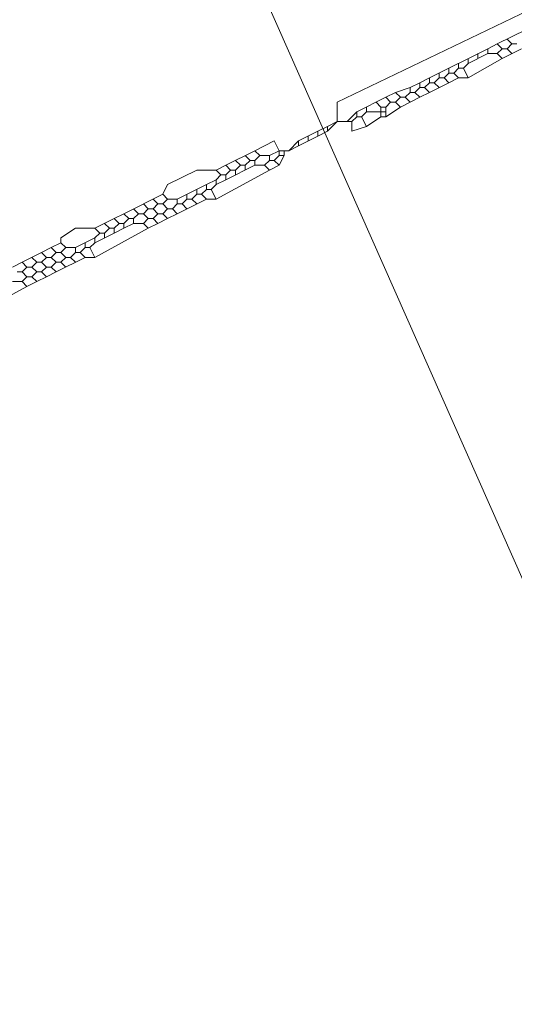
# Model space of a CAD drawing. Header units: metres. Extents: x 92810 to 93633, y 464687 to 465459.
# Tile 311 of 325: x 93531.29 to 93538.57, y 465238.89 to 465253.39. Entities that reach past the tile are written whole.
import ezdxf

# ---------------------------------------------------------------- set-up
doc = ezdxf.new("R2010")
doc.units = ezdxf.units.M
doc.layers.add('B-OI-KL-ET_LS_LIANDER-G', color=190, linetype='SI_B_ET_LS_LIANDER', lineweight=18, transparency=0.4)
doc.layers.add('B-OI-KL-ET_MS_LIANDER-G', color=130, linetype='SI_B_ET_MS_LIANDER', lineweight=18, transparency=0.4)
doc.styles.get("Standard").update_dxf_attribs({"font": 'isocp.shx'})
doc.linetypes.add('SI_B_ET_LS_LIANDER', pattern='A,5,-2,["LI-LS",Standard,S=1.5,R=0,X=-0.51,Y=-0.75],-10', length=17)
doc.linetypes.add('SI_B_ET_MS_LIANDER', pattern='A,5,-2,["LI-MS",Standard,S=1.5,R=0,X=-0.51,Y=-0.75],-10', length=17)

msp = doc.modelspace()

# ---------------------------------------------------------------- linework, layer by layer
at = {"layer": 'B-OI-KL-ET_LS_LIANDER-G'}
msp.add_line((93534.821, 465253.893), (93541.464, 465238.893), dxfattribs=at)
at = {"layer": 'B-OI-KL-ET_MS_LIANDER-G'}
for p, q in [((93538.75, 465253.25), (93538.321, 465253.036)), ((93538.179, 465252.964), (93537.321, 465252.536)), ((93538.679, 465252.964), (93538.393, 465252.821)), ((93538.179, 465252.893), (93537.893, 465252.75)), ((93537.607, 465252.464), (93537.321, 465252.321)), ((93536.679, 465252.25), (93536.25, 465252.036)), ((93537.179, 465252.25), (93536.893, 465252.107)), ((93536.607, 465252.107), (93536.607, 465251.964)), ((93536.679, 465252.107), (93536.679, 465251.964)), ((93535.679, 465251.75), (93535.393, 465251.607)), ((93535.679, 465251.679), (93535.393, 465251.536)), ((93534.75, 465251.464), (93534.321, 465251.25)), ((93534.75, 465251.25), (93534.321, 465251.036)), ((93534.036, 465250.964), (93533.607, 465250.75)), ((93533.393, 465250.821), (93532.821, 465250.536)), ((93534.036, 465250.75), (93533.607, 465250.536)), ((93532.679, 465250.464), (93532.393, 465250.321)), ((93532.679, 465250.25), (93532.393, 465250.107)), ((93532.393, 465250.179), (93532.107, 465250.036)), ((93531.607, 465249.964), (93531.321, 465249.821)), ((93532.25, 465249.893), (93531.821, 465249.679))]:
    msp.add_line(p, q, dxfattribs=at)
at = {"layer": 'B-OI-KL-ET_MS_LIANDER-G', "flags": 128}
for points in [[(93544.607, 465256.25), (93543.321, 465255.75), (93541.607, 465254.893), (93535.964, 465252.179), (93535.964, 465251.893)], [(93538.464, 465253.107), (93538.536, 465253.036)], [(93538.321, 465253.036), (93538.179, 465252.964)], [(93538.179, 465252.964), (93538.179, 465252.893)], [(93538.321, 465253.036), (93538.393, 465252.964)], [(93538.393, 465252.964), (93538.321, 465252.893)], [(93538.393, 465252.964), (93538.464, 465252.964)], [(93538.536, 465253.036), (93538.464, 465252.964)], [(93538.464, 465252.964), (93538.536, 465252.893)], [(93538.536, 465253.036), (93538.607, 465253.036)], [(93537.893, 465252.821), (93537.893, 465252.75)], [(93538.393, 465252.821), (93537.893, 465252.536)], [(93538.036, 465252.893), (93538.036, 465252.821)], [(93538.179, 465252.893), (93538.321, 465252.893)], [(93538.321, 465252.893), (93538.393, 465252.821)], [(93537.607, 465252.679), (93537.607, 465252.607)], [(93537.75, 465252.679), (93537.679, 465252.607)], [(93537.75, 465252.75), (93537.75, 465252.679)], [(93537.75, 465252.679), (93537.821, 465252.679)], [(93537.893, 465252.75), (93537.821, 465252.679)], [(93537.821, 465252.679), (93537.893, 465252.536)], [(93537.321, 465252.536), (93537.179, 465252.464)], [(93537.321, 465252.536), (93537.321, 465252.464)], [(93537.464, 465252.536), (93537.393, 465252.464)], [(93537.464, 465252.607), (93537.464, 465252.536)], [(93537.464, 465252.536), (93537.536, 465252.536)], [(93537.607, 465252.607), (93537.536, 465252.536)], [(93537.536, 465252.536), (93537.607, 465252.464)], [(93537.607, 465252.607), (93537.679, 465252.607)], [(93537.75, 465252.536), (93537.607, 465252.464)], [(93537.679, 465252.607), (93537.75, 465252.536)], [(93537.75, 465252.536), (93537.893, 465252.536)], [(93537.036, 465252.393), (93536.821, 465252.321)], [(93537.179, 465252.464), (93537.036, 465252.393)], [(93537.036, 465252.393), (93537.036, 465252.321)], [(93537.179, 465252.393), (93537.107, 465252.321)], [(93537.179, 465252.464), (93537.179, 465252.393)], [(93537.179, 465252.393), (93537.25, 465252.393)], [(93537.321, 465252.464), (93537.25, 465252.393)], [(93537.25, 465252.393), (93537.321, 465252.321)], [(93537.321, 465252.464), (93537.393, 465252.464)], [(93537.393, 465252.464), (93537.464, 465252.393)], [(93536.821, 465252.321), (93536.679, 465252.25)], [(93536.679, 465252.25), (93536.75, 465252.179)], [(93536.821, 465252.321), (93536.893, 465252.25)], [(93536.893, 465252.25), (93536.821, 465252.179)], [(93536.893, 465252.25), (93536.964, 465252.25)], [(93537.036, 465252.321), (93536.964, 465252.25)], [(93536.964, 465252.25), (93537.036, 465252.179)], [(93537.036, 465252.321), (93537.107, 465252.321)], [(93537.107, 465252.321), (93537.179, 465252.25)], [(93537.321, 465252.321), (93537.179, 465252.25)], [(93536.393, 465252.107), (93536.393, 465252.036)], [(93536.536, 465252.179), (93536.607, 465252.107)], [(93536.607, 465252.107), (93536.679, 465252.107)], [(93536.75, 465252.179), (93536.679, 465252.107)], [(93536.893, 465252.107), (93536.679, 465251.964)], [(93536.75, 465252.179), (93536.821, 465252.179)], [(93536.821, 465252.179), (93536.893, 465252.107)], [(93536.25, 465252.036), (93536.107, 465251.893)], [(93536.25, 465251.964), (93536.179, 465251.893)], [(93536.25, 465252.036), (93536.25, 465251.964)], [(93536.25, 465251.964), (93536.321, 465251.964)], [(93536.393, 465252.036), (93536.321, 465251.964)], [(93536.321, 465251.964), (93536.393, 465251.821)], [(93536.393, 465252.036), (93536.679, 465252.036)], [(93536.607, 465251.964), (93536.393, 465251.821)], [(93536.607, 465251.964), (93536.679, 465251.964)], [(93535.821, 465251.821), (93535.679, 465251.75)], [(93535.964, 465251.893), (93535.821, 465251.75)], [(93535.964, 465251.893), (93535.821, 465251.821)], [(93535.821, 465251.821), (93535.821, 465251.75)], [(93535.964, 465251.893), (93536.179, 465251.893)], [(93536.179, 465251.893), (93536.179, 465251.75), (93536.393, 465251.821)], [(93535.536, 465251.679), (93535.536, 465251.607)], [(93535.679, 465251.75), (93535.679, 465251.679)], [(93535.821, 465251.75), (93535.679, 465251.679)], [(93535.107, 465251.464), (93535.036, 465251.607), (93534.75, 465251.464)], [(93535.393, 465251.607), (93535.25, 465251.464)], [(93535.393, 465251.536), (93535.25, 465251.464)], [(93535.393, 465251.607), (93535.393, 465251.536)], [(93534.607, 465251.393), (93534.679, 465251.321)], [(93534.75, 465251.464), (93534.821, 465251.393)], [(93534.821, 465251.393), (93534.75, 465251.321)], [(93534.821, 465251.393), (93534.964, 465251.393)], [(93535.107, 465251.464), (93534.964, 465251.393)], [(93534.964, 465251.393), (93534.964, 465251.321)], [(93535.107, 465251.393), (93535.036, 465251.321)], [(93535.107, 465251.464), (93535.25, 465251.464)], [(93535.107, 465251.464), (93535.107, 465251.393)], [(93535.107, 465251.393), (93535.179, 465251.393)], [(93535.179, 465251.393), (93535.107, 465251.25)], [(93535.179, 465251.464), (93535.179, 465251.393)], [(93534.321, 465251.25), (93534.179, 465251.179)], [(93534.321, 465251.25), (93534.393, 465251.179)], [(93534.464, 465251.321), (93534.536, 465251.25)], [(93534.536, 465251.25), (93534.464, 465251.179)], [(93534.536, 465251.25), (93534.607, 465251.25)], [(93534.679, 465251.321), (93534.607, 465251.25)], [(93534.607, 465251.25), (93534.607, 465251.179)], [(93534.679, 465251.321), (93534.75, 465251.321)], [(93534.75, 465251.321), (93534.75, 465251.25)], [(93534.75, 465251.25), (93534.893, 465251.25)], [(93534.964, 465251.321), (93534.893, 465251.25)], [(93534.893, 465251.25), (93534.964, 465251.179)], [(93534.964, 465251.321), (93535.036, 465251.321)], [(93535.107, 465251.25), (93534.964, 465251.179)], [(93535.036, 465251.321), (93535.107, 465251.25)], [(93534.179, 465251.179), (93533.893, 465251.179), (93533.464, 465250.964), (93533.393, 465250.821)], [(93534.179, 465251.179), (93534.25, 465251.107)], [(93534.964, 465251.179), (93534.179, 465250.75)], [(93534.25, 465251.107), (93534.179, 465251.036)], [(93534.25, 465251.107), (93534.321, 465251.107)], [(93534.393, 465251.179), (93534.321, 465251.107)], [(93534.321, 465251.107), (93534.321, 465251.036)], [(93534.393, 465251.179), (93534.464, 465251.179)], [(93534.464, 465251.179), (93534.464, 465251.107)], [(93534.179, 465251.036), (93534.036, 465250.964)], [(93534.036, 465250.964), (93534.036, 465250.893)], [(93534.179, 465250.964), (93534.107, 465250.893)], [(93534.179, 465251.036), (93534.179, 465250.964)], [(93534.321, 465251.036), (93534.179, 465250.964)], [(93533.393, 465250.821), (93533.464, 465250.75)], [(93533.75, 465250.821), (93533.75, 465250.75)], [(93533.893, 465250.821), (93533.821, 465250.75)], [(93533.893, 465250.893), (93533.893, 465250.821)], [(93533.893, 465250.821), (93533.964, 465250.821)], [(93534.036, 465250.893), (93533.964, 465250.821)], [(93533.964, 465250.821), (93534.036, 465250.75)], [(93534.036, 465250.893), (93534.107, 465250.893)], [(93534.107, 465250.893), (93534.179, 465250.75)], [(93533.107, 465250.679), (93533.179, 465250.607)], [(93533.25, 465250.75), (93533.321, 465250.679)], [(93533.321, 465250.679), (93533.25, 465250.607)], [(93533.321, 465250.679), (93533.393, 465250.679)], [(93533.464, 465250.75), (93533.393, 465250.679)], [(93533.393, 465250.679), (93533.464, 465250.607)], [(93533.464, 465250.75), (93533.607, 465250.75)], [(93533.607, 465250.679), (93533.536, 465250.607)], [(93533.607, 465250.75), (93533.607, 465250.679)], [(93533.607, 465250.679), (93533.679, 465250.679)], [(93533.75, 465250.75), (93533.679, 465250.679)], [(93533.679, 465250.679), (93533.75, 465250.607)], [(93533.75, 465250.75), (93533.821, 465250.75)], [(93533.821, 465250.75), (93533.893, 465250.679)], [(93534.036, 465250.75), (93534.179, 465250.75)], [(93532.821, 465250.536), (93532.679, 465250.464)], [(93532.821, 465250.536), (93532.893, 465250.464)], [(93532.964, 465250.607), (93533.036, 465250.536)], [(93533.036, 465250.536), (93532.964, 465250.464)], [(93533.036, 465250.536), (93533.107, 465250.536)], [(93533.179, 465250.607), (93533.107, 465250.536)], [(93533.107, 465250.536), (93533.179, 465250.464)], [(93533.179, 465250.607), (93533.25, 465250.607)], [(93533.25, 465250.607), (93533.321, 465250.536)], [(93533.321, 465250.536), (93533.25, 465250.464)], [(93533.321, 465250.536), (93533.393, 465250.536)], [(93533.464, 465250.607), (93533.393, 465250.536)], [(93533.393, 465250.536), (93533.464, 465250.464)], [(93533.464, 465250.607), (93533.536, 465250.607)], [(93533.607, 465250.536), (93533.464, 465250.464)], [(93533.536, 465250.607), (93533.607, 465250.536)], [(93532.536, 465250.393), (93532.607, 465250.321)], [(93532.679, 465250.464), (93532.75, 465250.393)], [(93532.75, 465250.393), (93532.679, 465250.321)], [(93532.75, 465250.393), (93532.821, 465250.393)], [(93532.893, 465250.464), (93532.821, 465250.393)], [(93532.821, 465250.393), (93532.821, 465250.321)], [(93532.964, 465250.393), (93532.821, 465250.321)], [(93532.893, 465250.464), (93532.964, 465250.464)], [(93532.964, 465250.464), (93532.964, 465250.393)], [(93532.964, 465250.393), (93533.107, 465250.393)], [(93533.179, 465250.464), (93533.107, 465250.393)], [(93533.107, 465250.393), (93533.179, 465250.321)], [(93533.179, 465250.464), (93533.25, 465250.464)], [(93533.321, 465250.393), (93533.179, 465250.321)], [(93533.25, 465250.464), (93533.321, 465250.393)], [(93533.464, 465250.464), (93533.321, 465250.393)], [(93532.393, 465250.321), (93532.107, 465250.321), (93531.893, 465250.179), (93531.893, 465250.107)], [(93532.393, 465250.321), (93532.464, 465250.25)], [(93533.179, 465250.321), (93532.393, 465249.893)], [(93532.464, 465250.25), (93532.393, 465250.179)], [(93532.464, 465250.25), (93532.536, 465250.25)], [(93532.607, 465250.321), (93532.536, 465250.25)], [(93532.536, 465250.25), (93532.536, 465250.179)], [(93532.607, 465250.321), (93532.679, 465250.321)], [(93532.679, 465250.321), (93532.679, 465250.25)], [(93532.821, 465250.321), (93532.679, 465250.25)], [(93531.893, 465250.107), (93531.75, 465250.036)], [(93531.893, 465250.107), (93531.964, 465250.036)], [(93532.25, 465250.107), (93532.25, 465250.036)], [(93532.393, 465250.107), (93532.321, 465250.036)], [(93532.393, 465250.179), (93532.393, 465250.107)], [(93531.75, 465250.036), (93531.607, 465249.964)], [(93531.607, 465249.964), (93531.679, 465249.893)], [(93531.75, 465250.036), (93531.821, 465249.964)], [(93531.821, 465249.964), (93531.75, 465249.893)], [(93531.821, 465249.964), (93531.893, 465249.964)], [(93531.964, 465250.036), (93531.893, 465249.964)], [(93531.893, 465249.964), (93531.964, 465249.893)], [(93531.964, 465250.036), (93532.107, 465250.036)], [(93532.107, 465249.964), (93532.036, 465249.893)], [(93532.107, 465250.036), (93532.107, 465249.964)], [(93532.107, 465249.964), (93532.179, 465249.964)], [(93532.25, 465250.036), (93532.179, 465249.964)], [(93532.179, 465249.964), (93532.25, 465249.893)], [(93532.25, 465250.036), (93532.321, 465250.036)], [(93532.321, 465250.036), (93532.393, 465249.893)], [(93531.321, 465249.821), (93531.179, 465249.75)], [(93531.321, 465249.821), (93531.393, 465249.75)], [(93531.464, 465249.893), (93531.536, 465249.821)], [(93531.536, 465249.821), (93531.464, 465249.75)], [(93531.536, 465249.821), (93531.607, 465249.821)], [(93531.679, 465249.893), (93531.607, 465249.821)], [(93531.607, 465249.821), (93531.679, 465249.75)], [(93531.679, 465249.893), (93531.75, 465249.893)], [(93531.75, 465249.893), (93531.821, 465249.821)], [(93531.821, 465249.821), (93531.75, 465249.75)], [(93531.821, 465249.821), (93531.893, 465249.821)], [(93531.964, 465249.893), (93531.893, 465249.821)], [(93531.893, 465249.821), (93531.964, 465249.75)], [(93531.964, 465249.893), (93532.036, 465249.893)], [(93532.036, 465249.893), (93532.107, 465249.821)], [(93532.25, 465249.893), (93532.393, 465249.893)], [(93531.25, 465249.679), (93531.321, 465249.679)], [(93531.393, 465249.75), (93531.321, 465249.679)], [(93531.321, 465249.679), (93531.393, 465249.607)], [(93531.393, 465249.75), (93531.464, 465249.75)], [(93531.464, 465249.75), (93531.536, 465249.679)], [(93531.536, 465249.679), (93531.464, 465249.607)], [(93531.536, 465249.679), (93531.607, 465249.679)], [(93531.679, 465249.75), (93531.607, 465249.679)], [(93531.607, 465249.679), (93531.679, 465249.607)], [(93531.679, 465249.75), (93531.75, 465249.75)], [(93531.821, 465249.679), (93531.679, 465249.607)], [(93531.75, 465249.75), (93531.821, 465249.679)], [(93531.179, 465249.536), (93531.321, 465249.536)], [(93531.393, 465249.607), (93531.321, 465249.536)], [(93531.321, 465249.536), (93531.393, 465249.464)], [(93531.393, 465249.607), (93531.464, 465249.607)], [(93531.536, 465249.536), (93531.393, 465249.464)], [(93531.464, 465249.607), (93531.536, 465249.536)], [(93531.679, 465249.607), (93531.536, 465249.536)], [(93531.393, 465249.464), (93530.607, 465249.036)]]:
    msp.add_lwpolyline(points, dxfattribs=at)

doc.saveas('drawing.dxf')
